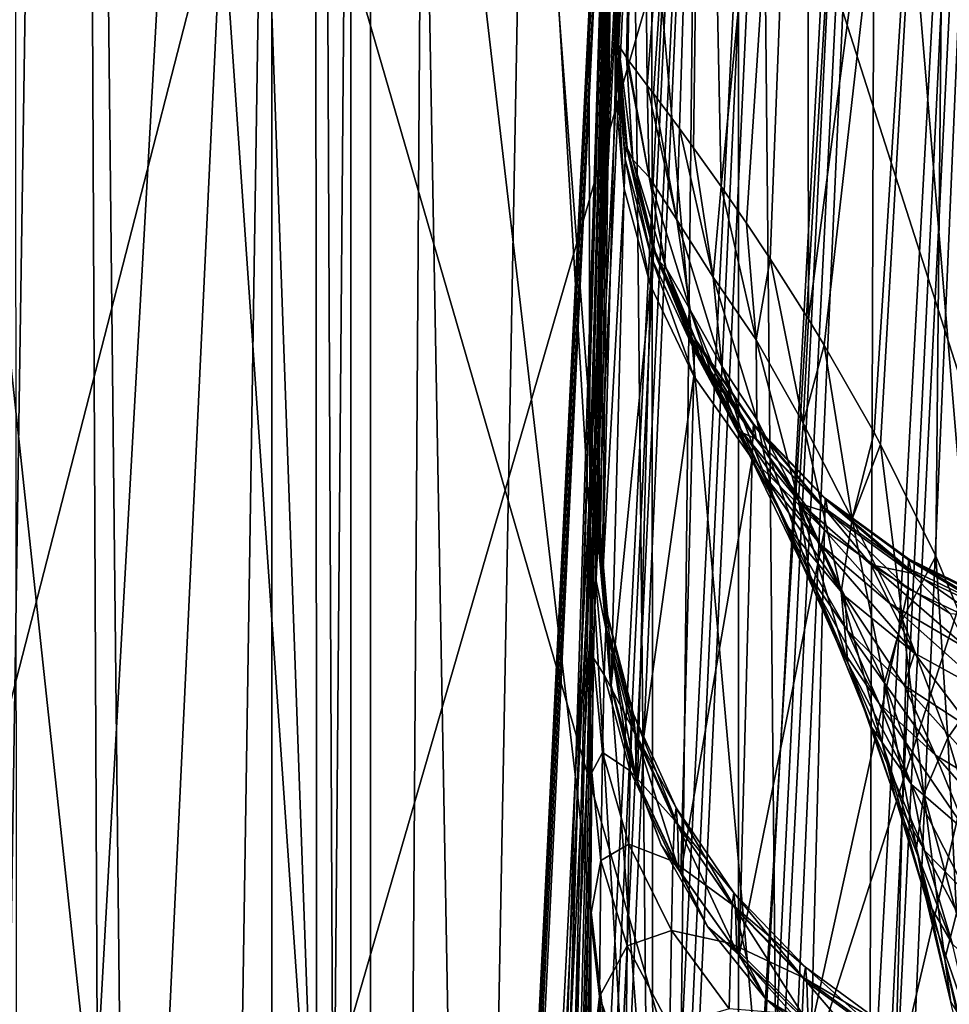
# Model space of a CAD drawing. Header units: metres. Extents: x -24 to 24, y -69 to 184.
# Tile 636 of 656: x -14.23 to -11.92, y 134.62 to 137.07. Entities that reach past the tile are written whole.
import ezdxf

# ---------------------------------------------------------------- set-up
doc = ezdxf.new("R2010")
doc.units = ezdxf.units.M
for name, color, linetype in [('367', 7, 'CONTINUOUS'), ('369', 7, 'CONTINUOUS'), ('373', 7, 'CONTINUOUS'), ('378', 7, 'CONTINUOUS'), ('3975', 7, 'CONTINUOUS'), ('3977', 7, 'CONTINUOUS'), ('436', 7, 'CONTINUOUS'), ('461', 7, 'CONTINUOUS'), ('492', 7, 'CONTINUOUS'), ('493', 7, 'CONTINUOUS'), ('494', 7, 'CONTINUOUS'), ('495', 7, 'CONTINUOUS'), ('513', 7, 'CONTINUOUS'), ('541', 7, 'CONTINUOUS'), ('542', 7, 'CONTINUOUS'), ('554', 2, 'CONTINUOUS'), ('563', 2, 'CONTINUOUS'), ('606', 7, 'CONTINUOUS')]:
    doc.layers.add(name, color=color, linetype=linetype)

msp = doc.modelspace()

# ---------------------------------------------------------------- linework, layer by layer
at = {"layer": '367'}
for points in [[(-13.359252, 145.2, -20.238401), (-15.119628, -68.3, -18.959413), (-15.119628, 145.2, -18.959413)], [(-13.359252, -68.3, -20.238401), (-15.119628, -68.3, -18.959413), (-13.359252, 145.2, -20.238401)], [(-11.491315, 145.2, -21.354442), (-13.359252, -68.3, -20.238401), (-13.359252, 145.2, -20.238401)], [(-11.491315, -68.3, -21.354442), (-13.359252, -68.3, -20.238401), (-11.491315, 145.2, -21.354442)]]:
    msp.add_3dface(points, dxfattribs=at)
at = {"layer": '369'}
for points in [[(-13.359252, 145.2, 20.238401), (-15.119628, 145.2, 18.959413), (-14.308195, 125.070032, 19.579021)], [(-12.996919, 125.167493, 20.472973), (-13.359252, 145.2, 20.238401), (-14.308195, 125.070032, 19.579021)], [(-11.572678, 125.225229, 21.310458), (-13.359252, 145.2, 20.238401), (-12.996919, 125.167493, 20.472973)], [(-11.491315, 145.2, 21.354442), (-13.359252, 145.2, 20.238401), (-11.572678, 125.225229, 21.310458)]]:
    msp.add_3dface(points, dxfattribs=at)
at = {"layer": '373'}
for points in [[(-11.674975, 146.058917, 238.525261), (-12.17884, 116.746511, 30.04304), (-12.078523, 146.007389, 238.227517)], [(-11.569929, 116.809948, 30.390482), (-12.17884, 116.746511, 30.04304), (-11.674975, 146.058917, 238.525261)], [(-12.078523, 146.007389, 238.227517), (-12.17884, 116.746511, 30.04304), (-12.464344, 145.952922, 237.908019)], [(-12.464344, 145.952922, 237.908019), (-12.780132, 116.6798, 29.676231), (-12.831446, 145.895709, 237.567675)], [(-12.17884, 116.746511, 30.04304), (-12.780132, 116.6798, 29.676231), (-12.464344, 145.952922, 237.908019)], [(-12.831446, 145.895709, 237.567675), (-13.373426, 116.609861, 29.29012), (-13.178597, 145.835987, 237.207629)], [(-12.780132, 116.6798, 29.676231), (-13.373426, 116.609861, 29.29012), (-12.831446, 145.895709, 237.567675)], [(-13.178597, 145.835987, 237.207629), (-13.373426, 116.609861, 29.29012), (-13.504518, 145.774018, 236.829209)], [(-13.504518, 145.774018, 236.829209), (-13.957038, 116.536898, 28.885612), (-14.08917, 145.64426, 236.021891)], [(-13.373426, 116.609861, 29.29012), (-13.957038, 116.536898, 28.885612), (-13.504518, 145.774018, 236.829209)], [(-14.08917, 145.64426, 236.021891), (-14.528936, 116.461188, 28.46401), (-14.578898, 145.508232, 235.154926)], [(-13.957038, 116.536898, 28.885612), (-14.528936, 116.461188, 28.46401), (-14.08917, 145.64426, 236.021891)]]:
    msp.add_3dface(points, dxfattribs=at)
at = {"layer": '378'}
for points in [[(-12.665945, 145.127165, 239.150287), (-11.746039, 134.14013, 241.342119), (-11.753224, 145.235812, 239.785059)], [(-13.501264, 145.005344, 238.418561), (-12.658282, 134.060588, 240.703035), (-12.665945, 145.127165, 239.150287)], [(-12.658282, 134.060588, 240.703035), (-11.746039, 134.14013, 241.342119), (-12.665945, 145.127165, 239.150287)], [(-13.886661, 144.940051, 238.019052), (-13.493034, 133.96324, 239.967816), (-13.501264, 145.005344, 238.418561)], [(-13.493034, 133.96324, 239.967816), (-12.658282, 134.060588, 240.703035), (-13.501264, 145.005344, 238.418561)], [(-14.248758, 144.872191, 237.598912), (-13.493034, 133.96324, 239.967816), (-13.886661, 144.940051, 238.019052)], [(-14.2396, 133.84923, 239.146006), (-13.493034, 133.96324, 239.967816), (-14.248758, 144.872191, 237.598912)]]:
    msp.add_3dface(points, dxfattribs=at)
at = {"layer": '3975'}
for points in [[(-15.304036, 145.974143, 12.404695), (-15.161112, 133.59997, 12.237943), (-13.972415, 133.59997, 13.57933)], [(-14.106779, 145.974143, 13.750956), (-15.304036, 145.974143, 12.404695), (-13.972415, 133.59997, 13.57933)], [(-14.106779, 145.974143, 13.750956), (-13.972415, 133.59997, 13.57933), (-12.665528, 133.59997, 14.805775)], [(-12.791074, 145.974143, 14.982604), (-14.106779, 145.974143, 13.750956), (-12.665528, 133.59997, 14.805775)], [(-12.791074, 145.974143, 14.982604), (-12.665528, 133.59997, 14.805775), (-11.251429, 133.59997, 15.906977)], [(-11.368158, 145.974143, 16.088971), (-12.791074, 145.974143, 14.982604), (-11.251429, 133.59997, 15.906977)]]:
    msp.add_3dface(points, dxfattribs=at)
at = {"layer": '3977'}
for points in [[(-15.304034, 145.974143, -12.404698), (-13.972414, 133.599969, -13.57933), (-15.161112, 133.599969, -12.237943)], [(-15.304034, 145.974143, -12.404698), (-14.106775, 145.974143, -13.750959), (-13.972414, 133.599969, -13.57933)], [(-14.106775, 145.974143, -13.750959), (-12.665527, 133.599969, -14.805776), (-13.972414, 133.599969, -13.57933)], [(-14.106775, 145.974143, -13.750959), (-12.791069, 145.974143, -14.982608), (-12.665527, 133.599969, -14.805776)], [(-12.791069, 145.974143, -14.982608), (-11.251428, 133.599969, -15.906978), (-12.665527, 133.599969, -14.805776)], [(-12.791069, 145.974143, -14.982608), (-11.368154, 145.974143, -16.088974), (-11.251428, 133.599969, -15.906978)]]:
    msp.add_3dface(points, dxfattribs=at)
at = {"layer": '436'}
for points in [[(-13.428175, 124.76326, 135.006318), (-12.745056, 138.532586, 232.854241), (-13.380393, 118.395665, 141.850526)], [(-13.380393, 118.395665, 141.850526), (-12.745056, 138.532586, 232.854241), (-13.286087, 120.394167, 155.358564)], [(-13.286087, 120.394167, 155.358564), (-12.745056, 138.532586, 232.854241), (-13.266832, 120.801618, 158.116644)], [(-13.266832, 120.801618, 158.116644), (-12.745056, 138.532586, 232.854241), (-13.155056, 123.162211, 174.127162)], [(-13.155056, 123.162211, 174.127162), (-12.745056, 138.532586, 232.854241), (-13.108757, 124.138611, 180.758827)], [(-13.108757, 124.138611, 180.758827), (-12.745056, 138.532586, 232.854241), (-13.04397, 125.506799, 190.038757)], [(-13.04397, 125.506799, 190.038757), (-12.745056, 138.532586, 232.854241), (-12.914484, 130.650614, 208.585911)], [(-12.914484, 130.650614, 208.585911), (-12.745056, 138.532586, 232.854241), (-12.805415, 135.482065, 224.208685)], [(-12.805415, 135.482065, 224.208685), (-12.745056, 138.532586, 232.854241), (-12.801245, 135.686703, 224.805997)], [(-12.801245, 135.686703, 224.805997), (-12.745056, 138.532586, 232.854241), (-12.796919, 135.808429, 225.425537)], [(-12.796919, 135.808429, 225.425537), (-12.745056, 138.532586, 232.854241), (-12.792519, 135.845034, 226.055791)], [(-12.792519, 135.845034, 226.055791), (-12.745056, 138.532586, 232.854241), (-12.788124, 135.795801, 226.685339)], [(-12.745056, 138.532586, 232.854241), (-12.783822, 135.661916, 227.301564), (-12.788124, 135.795801, 226.685339)], [(-12.751657, 136.895555, 231.908823), (-12.783822, 135.661916, 227.301564), (-12.745056, 138.532586, 232.854241)], [(-12.748994, 136.97522, 232.290215), (-12.751657, 136.895555, 231.908823), (-12.745056, 138.532586, 232.854241)], [(-12.74628, 137.012017, 232.678919), (-12.748994, 136.97522, 232.290215), (-12.745056, 138.532586, 232.854241)], [(-12.743558, 137.0053, 233.06894), (-12.74628, 137.012017, 232.678919), (-12.745056, 138.532586, 232.854241)], [(-12.809352, 135.19837, 223.644698), (-12.914484, 130.650614, 208.585911), (-12.805415, 135.482065, 224.208685)], [(-12.812985, 134.840737, 223.124306), (-12.914484, 130.650614, 208.585911), (-12.809352, 135.19837, 223.644698)], [(-12.816224, 134.419203, 222.660419), (-12.914484, 130.650614, 208.585911), (-12.812985, 134.840737, 223.124306)]]:
    msp.add_3dface(points, dxfattribs=at)
at = {"layer": '461'}
for points in [[(-11.923315, 138.970297, 235.890661), (-11.483526, 139.069221, 236.554271), (-11.825276, 135.424452, 236.551557)], [(-12.274323, 138.865359, 235.176847), (-11.923315, 138.970297, 235.890661), (-12.270911, 136.324387, 235.536304)], [(-12.270911, 136.324387, 235.536304), (-11.923315, 138.970297, 235.890661), (-12.231843, 136.260046, 235.639143)], [(-12.231843, 136.260046, 235.639143), (-11.923315, 138.970297, 235.890661), (-12.108204, 136.043063, 235.942049)], [(-12.108204, 136.043063, 235.942049), (-11.923315, 138.970297, 235.890661), (-12.092455, 136.013747, 235.978579)], [(-12.092455, 136.013747, 235.978579), (-11.923315, 138.970297, 235.890661), (-11.954606, 135.735888, 236.28327)], [(-11.954606, 135.735888, 236.28327), (-11.923315, 138.970297, 235.890661), (-11.825276, 135.424452, 236.551557)], [(-12.530757, 138.756207, 234.424607), (-12.274323, 138.865359, 235.176847), (-12.487931, 136.654134, 234.866694)], [(-12.487931, 136.654134, 234.866694), (-12.274323, 138.865359, 235.176847), (-12.425246, 136.563153, 235.082102)], [(-12.425246, 136.563153, 235.082102), (-12.274323, 138.865359, 235.176847), (-12.366103, 136.474318, 235.266782)], [(-12.366103, 136.474318, 235.266782), (-12.274323, 138.865359, 235.176847), (-12.270911, 136.324387, 235.536304)], [(-12.688505, 138.644662, 233.646143), (-12.530757, 138.756207, 234.424607), (-12.671608, 136.905731, 233.997238)], [(-12.671608, 136.905731, 233.997238), (-12.530757, 138.756207, 234.424607), (-12.656483, 136.885654, 234.095239)], [(-12.656483, 136.885654, 234.095239), (-12.530757, 138.756207, 234.424607), (-12.591516, 136.798328, 234.442242)], [(-12.591516, 136.798328, 234.442242), (-12.530757, 138.756207, 234.424607), (-12.556723, 136.750663, 234.597401)], [(-12.556723, 136.750663, 234.597401), (-12.530757, 138.756207, 234.424607), (-12.487931, 136.654134, 234.866694)], [(-12.743558, 137.0053, 233.06894), (-12.745056, 138.532586, 232.854241), (-12.688505, 138.644662, 233.646143)], [(-12.743558, 137.0053, 233.06894), (-12.688505, 138.644662, 233.646143), (-12.723603, 136.975014, 233.535904)], [(-12.723603, 136.975014, 233.535904), (-12.688505, 138.644662, 233.646143), (-12.719715, 136.969719, 233.583469)], [(-12.719715, 136.969719, 233.583469), (-12.688505, 138.644662, 233.646143), (-12.671608, 136.905731, 233.997238)]]:
    msp.add_3dface(points, dxfattribs=at)
at = {"layer": '492'}
for points in [[(-12.783822, 135.661916, 227.301564), (-12.751657, 136.895555, 231.908823), (-12.72921, 136.648384, 231.974849)], [(-12.783822, 135.661916, 227.301564), (-12.72921, 136.648384, 231.974849), (-12.761375, 135.414745, 227.36759)], [(-12.72921, 136.648384, 231.974849), (-12.663451, 136.408459, 232.038632), (-12.761375, 135.414745, 227.36759)], [(-12.761375, 135.414745, 227.36759), (-12.663451, 136.408459, 232.038632), (-12.695616, 135.17482, 227.431373)], [(-12.663451, 136.408459, 232.038632), (-12.556307, 136.182813, 232.098303), (-12.695616, 135.17482, 227.431373)], [(-12.695616, 135.17482, 227.431373), (-12.556307, 136.182813, 232.098303), (-12.588473, 134.949173, 227.491044)], [(-12.556307, 136.182813, 232.098303), (-12.41092, 135.97806, 232.152113), (-12.588473, 134.949173, 227.491044)], [(-12.588473, 134.949173, 227.491044), (-12.41092, 135.97806, 232.152113), (-12.443086, 134.74442, 227.544854)], [(-12.41092, 135.97806, 232.152113), (-12.231552, 135.800202, 232.198484), (-12.443086, 134.74442, 227.544854)], [(-12.443086, 134.74442, 227.544854), (-12.231552, 135.800202, 232.198484), (-12.263717, 134.566563, 227.591224)], [(-12.231552, 135.800202, 232.198484), (-12.023459, 135.654454, 232.236057), (-12.263717, 134.566563, 227.591224)], [(-12.263717, 134.566563, 227.591224), (-12.023459, 135.654454, 232.236057), (-12.055625, 134.420814, 227.628797)], [(-12.023459, 135.654454, 232.236057), (-11.792744, 135.545087, 232.26373), (-12.055625, 134.420814, 227.628797)], [(-12.055625, 134.420814, 227.628797), (-11.792744, 135.545087, 232.26373), (-11.824909, 134.311448, 227.65647)]]:
    msp.add_3dface(points, dxfattribs=at)
at = {"layer": '493'}
for points in [[(-12.748994, 136.97522, 232.290215), (-12.74628, 137.012017, 232.678919), (-12.726785, 136.722471, 232.328319)], [(-12.74628, 137.012017, 232.678919), (-12.724303, 136.75677, 232.688607), (-12.726785, 136.722471, 232.328319)], [(-12.74628, 137.012017, 232.678919), (-12.743558, 137.0053, 233.06894), (-12.724303, 136.75677, 232.688607)], [(-12.743558, 137.0053, 233.06894), (-12.7218, 136.750668, 233.050166), (-12.724303, 136.75677, 232.688607)], [(-12.751657, 136.895555, 231.908823), (-12.748994, 136.97522, 232.290215), (-12.72921, 136.648384, 231.974849)], [(-12.72921, 136.648384, 231.974849), (-12.748994, 136.97522, 232.290215), (-12.726785, 136.722471, 232.328319)], [(-12.726785, 136.722471, 232.328319), (-12.724303, 136.75677, 232.688607), (-12.661342, 136.477116, 232.364997)], [(-12.724303, 136.75677, 232.688607), (-12.659149, 136.508977, 232.697711), (-12.661342, 136.477116, 232.364997)], [(-12.724303, 136.75677, 232.688607), (-12.7218, 136.750668, 233.050166), (-12.659149, 136.508977, 232.697711)], [(-12.7218, 136.750668, 233.050166), (-12.656904, 136.503467, 233.031633), (-12.659149, 136.508977, 232.697711)], [(-12.663451, 136.408459, 232.038632), (-12.72921, 136.648384, 231.974849), (-12.726785, 136.722471, 232.328319)], [(-12.663451, 136.408459, 232.038632), (-12.726785, 136.722471, 232.328319), (-12.661342, 136.477116, 232.364997)], [(-12.661342, 136.477116, 232.364997), (-12.659149, 136.508977, 232.697711), (-12.55458, 136.246334, 232.399181)], [(-12.659149, 136.508977, 232.697711), (-12.552722, 136.27588, 232.705961), (-12.55458, 136.246334, 232.399181)], [(-12.659149, 136.508977, 232.697711), (-12.656904, 136.503467, 233.031633), (-12.552722, 136.27588, 232.705961)], [(-12.656904, 136.503467, 233.031633), (-12.550761, 136.270912, 233.013884), (-12.552722, 136.27588, 232.705961)], [(-12.556307, 136.182813, 232.098303), (-12.663451, 136.408459, 232.038632), (-12.661342, 136.477116, 232.364997)], [(-12.556307, 136.182813, 232.098303), (-12.661342, 136.477116, 232.364997), (-12.55458, 136.246334, 232.399181)], [(-12.55458, 136.246334, 232.399181), (-12.552722, 136.27588, 232.705961), (-12.409622, 136.036876, 232.429871)], [(-12.552722, 136.27588, 232.705961), (-12.408131, 136.064288, 232.713114), (-12.409622, 136.036876, 232.429871)], [(-12.552722, 136.27588, 232.705961), (-12.550761, 136.270912, 233.013884), (-12.408131, 136.064288, 232.713114)], [(-12.550761, 136.270912, 233.013884), (-12.406471, 136.059788, 232.997436), (-12.408131, 136.064288, 232.713114)], [(-12.41092, 135.97806, 232.152113), (-12.556307, 136.182813, 232.098303), (-12.55458, 136.246334, 232.399181)], [(-12.41092, 135.97806, 232.152113), (-12.55458, 136.246334, 232.399181), (-12.409622, 136.036876, 232.429871)], [(-12.409622, 136.036876, 232.429871), (-12.408131, 136.064288, 232.713114), (-12.230708, 135.854871, 232.456169)], [(-12.408131, 136.064288, 232.713114), (-12.2296, 135.880381, 232.718962), (-12.230708, 135.854871, 232.456169)], [(-12.408131, 136.064288, 232.713114), (-12.406471, 136.059788, 232.997436), (-12.2296, 135.880381, 232.718962)], [(-12.406471, 136.059788, 232.997436), (-12.228244, 135.876258, 232.982769), (-12.2296, 135.880381, 232.718962)], [(-12.231552, 135.800202, 232.198484), (-12.41092, 135.97806, 232.152113), (-12.409622, 136.036876, 232.429871)], [(-12.231552, 135.800202, 232.198484), (-12.409622, 136.036876, 232.429871), (-12.230708, 135.854871, 232.456169)], [(-12.230708, 135.854871, 232.456169), (-12.2296, 135.880381, 232.718962), (-12.023075, 135.705644, 232.477306)], [(-12.2296, 135.880381, 232.718962), (-12.022345, 135.729533, 232.723335), (-12.023075, 135.705644, 232.477306)], [(-12.2296, 135.880381, 232.718962), (-12.228244, 135.876258, 232.982769), (-12.022345, 135.729533, 232.723335)], [(-12.228244, 135.876258, 232.982769), (-12.021281, 135.725678, 232.970312), (-12.022345, 135.729533, 232.723335)], [(-12.023459, 135.654454, 232.236057), (-12.231552, 135.800202, 232.198484), (-12.230708, 135.854871, 232.456169)], [(-12.023459, 135.654454, 232.236057), (-12.230708, 135.854871, 232.456169), (-12.023075, 135.705644, 232.477306)], [(-12.023075, 135.705644, 232.477306), (-12.022345, 135.729533, 232.723335), (-11.792795, 135.59356, 232.492662)], [(-12.022345, 135.729533, 232.723335), (-11.79242, 135.61615, 232.726104), (-11.792795, 135.59356, 232.492662)], [(-12.022345, 135.729533, 232.723335), (-12.021281, 135.725678, 232.970312), (-11.79242, 135.61615, 232.726104)], [(-12.021281, 135.725678, 232.970312), (-11.791622, 135.612442, 232.960427), (-11.79242, 135.61615, 232.726104)], [(-11.792744, 135.545087, 232.26373), (-12.023459, 135.654454, 232.236057), (-12.023075, 135.705644, 232.477306)], [(-11.792744, 135.545087, 232.26373), (-12.023075, 135.705644, 232.477306), (-11.792795, 135.59356, 232.492662)]]:
    msp.add_3dface(points, dxfattribs=at)
at = {"layer": '494'}
for points in [[(-12.743558, 137.0053, 233.06894), (-12.723603, 136.975014, 233.535904), (-12.707388, 136.72082, 233.489068)], [(-12.7218, 136.750668, 233.050166), (-12.743558, 137.0053, 233.06894), (-12.707388, 136.72082, 233.489068)], [(-12.723603, 136.975014, 233.535904), (-12.667243, 136.677543, 233.930519), (-12.707388, 136.72082, 233.489068)], [(-12.723603, 136.975014, 233.535904), (-12.719715, 136.969719, 233.583469), (-12.667243, 136.677543, 233.930519)], [(-12.719715, 136.969719, 233.583469), (-12.671608, 136.905731, 233.997238), (-12.667243, 136.677543, 233.930519)], [(-12.671608, 136.905731, 233.997238), (-12.598036, 136.571277, 234.351323), (-12.667243, 136.677543, 233.930519)], [(-12.671608, 136.905731, 233.997238), (-12.656483, 136.885654, 234.095239), (-12.598036, 136.571277, 234.351323)], [(-12.656483, 136.885654, 234.095239), (-12.591516, 136.798328, 234.442242), (-12.598036, 136.571277, 234.351323)], [(-12.591516, 136.798328, 234.442242), (-12.508131, 136.42925, 234.751427), (-12.598036, 136.571277, 234.351323)], [(-12.591516, 136.798328, 234.442242), (-12.556723, 136.750663, 234.597401), (-12.508131, 136.42925, 234.751427)], [(-12.7218, 136.750668, 233.050166), (-12.707388, 136.72082, 233.489068), (-12.646844, 136.472789, 233.439527)], [(-12.656904, 136.503467, 233.031633), (-12.7218, 136.750668, 233.050166), (-12.646844, 136.472789, 233.439527)], [(-12.556723, 136.750663, 234.597401), (-12.487931, 136.654134, 234.866694), (-12.508131, 136.42925, 234.751427)], [(-12.707388, 136.72082, 233.489068), (-12.625381, 136.452878, 233.858405), (-12.646844, 136.472789, 233.439527)], [(-12.667243, 136.677543, 233.930519), (-12.625381, 136.452878, 233.858405), (-12.707388, 136.72082, 233.489068)], [(-12.667243, 136.677543, 233.930519), (-12.56528, 136.347701, 234.251914), (-12.625381, 136.452878, 233.858405)], [(-12.598036, 136.571277, 234.351323), (-12.56528, 136.347701, 234.251914), (-12.667243, 136.677543, 233.930519)], [(-12.487931, 136.654134, 234.866694), (-12.401069, 136.273619, 235.140199), (-12.508131, 136.42925, 234.751427)], [(-12.487931, 136.654134, 234.866694), (-12.425246, 136.563153, 235.082102), (-12.401069, 136.273619, 235.140199)], [(-12.598036, 136.571277, 234.351323), (-12.486639, 136.208188, 234.625287), (-12.56528, 136.347701, 234.251914)], [(-12.508131, 136.42925, 234.751427), (-12.486639, 136.208188, 234.625287), (-12.598036, 136.571277, 234.351323)], [(-12.425246, 136.563153, 235.082102), (-12.366103, 136.474318, 235.266782), (-12.401069, 136.273619, 235.140199)], [(-12.656904, 136.503467, 233.031633), (-12.646844, 136.472789, 233.439527), (-12.543655, 136.239398, 233.389329)], [(-12.550761, 136.270912, 233.013884), (-12.656904, 136.503467, 233.031633), (-12.543655, 136.239398, 233.389329)], [(-12.646844, 136.472789, 233.439527), (-12.546848, 136.238998, 233.784138), (-12.543655, 136.239398, 233.389329)], [(-12.625381, 136.452878, 233.858405), (-12.546848, 136.238998, 233.784138), (-12.646844, 136.472789, 233.439527)], [(-12.366103, 136.474318, 235.266782), (-12.283951, 136.066019, 235.4901), (-12.401069, 136.273619, 235.140199)], [(-12.366103, 136.474318, 235.266782), (-12.270911, 136.324387, 235.536304), (-12.283951, 136.066019, 235.4901)], [(-12.625381, 136.452878, 233.858405), (-12.493579, 136.135121, 234.148908), (-12.546848, 136.238998, 233.784138)], [(-12.56528, 136.347701, 234.251914), (-12.493579, 136.135121, 234.148908), (-12.625381, 136.452878, 233.858405)], [(-12.508131, 136.42925, 234.751427), (-12.399109, 136.075646, 235.002926), (-12.486639, 136.208188, 234.625287)], [(-12.401069, 136.273619, 235.140199), (-12.399109, 136.075646, 235.002926), (-12.508131, 136.42925, 234.751427)], [(-12.56528, 136.347701, 234.251914), (-12.423443, 135.998374, 234.494038), (-12.493579, 136.135121, 234.148908)], [(-12.486639, 136.208188, 234.625287), (-12.423443, 135.998374, 234.494038), (-12.56528, 136.347701, 234.251914)], [(-12.270911, 136.324387, 235.536304), (-12.231843, 136.260046, 235.639143), (-12.283951, 136.066019, 235.4901)], [(-12.550761, 136.270912, 233.013884), (-12.543655, 136.239398, 233.389329), (-12.400924, 136.027664, 233.339985)], [(-12.406471, 136.059788, 232.997436), (-12.550761, 136.270912, 233.013884), (-12.400924, 136.027664, 233.339985)], [(-12.401069, 136.273619, 235.140199), (-12.295868, 135.874255, 235.329932), (-12.399109, 136.075646, 235.002926)], [(-12.283951, 136.066019, 235.4901), (-12.295868, 135.874255, 235.329932), (-12.401069, 136.273619, 235.140199)], [(-12.546848, 136.238998, 233.784138), (-12.433649, 136.041364, 233.709612), (-12.543655, 136.239398, 233.389329)], [(-12.546848, 136.238998, 233.784138), (-12.384875, 135.939297, 234.045094), (-12.433649, 136.041364, 233.709612)], [(-12.493579, 136.135121, 234.148908), (-12.384875, 135.939297, 234.045094), (-12.546848, 136.238998, 233.784138)], [(-12.543655, 136.239398, 233.389329), (-12.433649, 136.041364, 233.709612), (-12.400924, 136.027664, 233.339985)], [(-12.231843, 136.260046, 235.639143), (-12.162387, 135.828946, 235.809656), (-12.283951, 136.066019, 235.4901)], [(-12.231843, 136.260046, 235.639143), (-12.108204, 136.043063, 235.942049), (-12.162387, 135.828946, 235.809656)], [(-12.486639, 136.208188, 234.625287), (-12.359915, 135.886152, 234.85941), (-12.423443, 135.998374, 234.494038)], [(-12.399109, 136.075646, 235.002926), (-12.359915, 135.886152, 234.85941), (-12.486639, 136.208188, 234.625287)], [(-12.493579, 136.135121, 234.148908), (-12.320376, 135.805893, 234.361484), (-12.384875, 135.939297, 234.045094)], [(-12.423443, 135.998374, 234.494038), (-12.320376, 135.805893, 234.361484), (-12.493579, 136.135121, 234.148908)], [(-12.399109, 136.075646, 235.002926), (-12.267683, 135.690987, 235.16204), (-12.359915, 135.886152, 234.85941)], [(-12.295868, 135.874255, 235.329932), (-12.267683, 135.690987, 235.16204), (-12.399109, 136.075646, 235.002926)], [(-12.406471, 136.059788, 232.997436), (-12.400924, 136.027664, 233.339985), (-12.222941, 135.843952, 233.292976)], [(-12.228244, 135.876258, 232.982769), (-12.406471, 136.059788, 232.997436), (-12.222941, 135.843952, 233.292976)], [(-12.283951, 136.066019, 235.4901), (-12.189446, 135.646299, 235.627157), (-12.295868, 135.874255, 235.329932)], [(-12.162387, 135.828946, 235.809656), (-12.189446, 135.646299, 235.627157), (-12.283951, 136.066019, 235.4901)], [(-12.108204, 136.043063, 235.942049), (-12.092455, 136.013747, 235.978579), (-12.162387, 135.828946, 235.809656)], [(-12.433649, 136.041364, 233.709612), (-12.288671, 135.865019, 233.636729), (-12.400924, 136.027664, 233.339985)], [(-12.433649, 136.041364, 233.709612), (-12.242113, 135.765531, 233.943284), (-12.288671, 135.865019, 233.636729)], [(-12.384875, 135.939297, 234.045094), (-12.242113, 135.765531, 233.943284), (-12.433649, 136.041364, 233.709612)], [(-12.400924, 136.027664, 233.339985), (-12.288671, 135.865019, 233.636729), (-12.222941, 135.843952, 233.292976)], [(-12.423443, 135.998374, 234.494038), (-12.284499, 135.710025, 234.713352), (-12.320376, 135.805893, 234.361484)], [(-12.359915, 135.886152, 234.85941), (-12.284499, 135.710025, 234.713352), (-12.423443, 135.998374, 234.494038)], [(-12.092455, 136.013747, 235.978579), (-12.037068, 135.578214, 236.112481), (-12.162387, 135.828946, 235.809656)], [(-12.092455, 136.013747, 235.978579), (-11.954606, 135.735888, 236.28327), (-12.037068, 135.578214, 236.112481)], [(-12.384875, 135.939297, 234.045094), (-12.180426, 135.636326, 234.231469), (-12.242113, 135.765531, 233.943284)], [(-12.320376, 135.805893, 234.361484), (-12.180426, 135.636326, 234.231469), (-12.384875, 135.939297, 234.045094)], [(-12.359915, 135.886152, 234.85941), (-12.200181, 135.521313, 234.991091), (-12.284499, 135.710025, 234.713352)], [(-12.267683, 135.690987, 235.16204), (-12.200181, 135.521313, 234.991091), (-12.359915, 135.886152, 234.85941)], [(-12.295868, 135.874255, 235.329932), (-12.173312, 135.471955, 235.435473), (-12.267683, 135.690987, 235.16204)], [(-12.189446, 135.646299, 235.627157), (-12.173312, 135.471955, 235.435473), (-12.295868, 135.874255, 235.329932)], [(-12.228244, 135.876258, 232.982769), (-12.222941, 135.843952, 233.292976), (-12.015058, 135.693784, 233.249718)], [(-12.021281, 135.725678, 232.970312), (-12.228244, 135.876258, 232.982769), (-12.015058, 135.693784, 233.249718)], [(-12.288671, 135.865019, 233.636729), (-12.115617, 135.714464, 233.567351), (-12.222941, 135.843952, 233.292976)], [(-12.288671, 135.865019, 233.636729), (-12.069159, 135.61853, 233.846235), (-12.115617, 135.714464, 233.567351)], [(-12.242113, 135.765531, 233.943284), (-12.069159, 135.61853, 233.846235), (-12.288671, 135.865019, 233.636729)], [(-12.222941, 135.843952, 233.292976), (-12.115617, 135.714464, 233.567351), (-12.015058, 135.693784, 233.249718)], [(-12.162387, 135.828946, 235.809656), (-12.081768, 135.422082, 235.926892), (-12.189446, 135.646299, 235.627157)], [(-12.037068, 135.578214, 236.112481), (-12.081768, 135.422082, 235.926892), (-12.162387, 135.828946, 235.809656)], [(-12.320376, 135.805893, 234.361484), (-12.174805, 135.551808, 234.568522), (-12.180426, 135.636326, 234.231469)], [(-12.284499, 135.710025, 234.713352), (-12.174805, 135.551808, 234.568522), (-12.320376, 135.805893, 234.361484)], [(-12.242113, 135.765531, 233.943284), (-12.007652, 135.494589, 234.107763), (-12.069159, 135.61853, 233.846235)], [(-12.180426, 135.636326, 234.231469), (-12.007652, 135.494589, 234.107763), (-12.242113, 135.765531, 233.943284)], [(-11.954606, 135.735888, 236.28327), (-11.924935, 135.28433, 236.363386), (-12.037068, 135.578214, 236.112481)], [(-12.021281, 135.725678, 232.970312), (-12.015058, 135.693784, 233.249718), (-11.783523, 135.581676, 233.211509)], [(-11.791622, 135.612442, 232.960427), (-12.021281, 135.725678, 232.970312), (-11.783523, 135.581676, 233.211509)], [(-11.954606, 135.735888, 236.28327), (-11.825276, 135.424452, 236.551557), (-11.924935, 135.28433, 236.363386)], [(-12.284499, 135.710025, 234.713352), (-12.095238, 135.36995, 234.821839), (-12.174805, 135.551808, 234.568522)], [(-12.200181, 135.521313, 234.991091), (-12.095238, 135.36995, 234.821839), (-12.284499, 135.710025, 234.713352)], [(-12.115617, 135.714464, 233.567351), (-11.918903, 135.593543, 233.503247), (-12.015058, 135.693784, 233.249718)], [(-12.115617, 135.714464, 233.567351), (-11.870697, 135.502276, 233.756577), (-11.918903, 135.593543, 233.503247)], [(-12.069159, 135.61853, 233.846235), (-11.870697, 135.502276, 233.756577), (-12.115617, 135.714464, 233.567351)], [(-12.267683, 135.690987, 235.16204), (-12.114469, 135.311139, 235.240348), (-12.200181, 135.521313, 234.991091)], [(-12.173312, 135.471955, 235.435473), (-12.114469, 135.311139, 235.240348), (-12.267683, 135.690987, 235.16204)], [(-12.015058, 135.693784, 233.249718), (-11.918903, 135.593543, 233.503247), (-11.783523, 135.581676, 233.211509)], [(-12.189446, 135.646299, 235.627157), (-12.087553, 135.271735, 235.731493), (-12.173312, 135.471955, 235.435473)], [(-12.081768, 135.422082, 235.926892), (-12.087553, 135.271735, 235.731493), (-12.189446, 135.646299, 235.627157)], [(-12.180426, 135.636326, 234.231469), (-12.033664, 135.415584, 234.428654), (-12.007652, 135.494589, 234.107763)], [(-12.174805, 135.551808, 234.568522), (-12.033664, 135.415584, 234.428654), (-12.180426, 135.636326, 234.231469)], [(-12.069159, 135.61853, 233.846235), (-11.807064, 135.384794, 233.993954), (-11.870697, 135.502276, 233.756577)], [(-12.007652, 135.494589, 234.107763), (-11.807064, 135.384794, 233.993954), (-12.069159, 135.61853, 233.846235)], [(-12.037068, 135.578214, 236.112481), (-11.984507, 135.144781, 236.158924), (-12.081768, 135.422082, 235.926892)], [(-11.924935, 135.28433, 236.363386), (-11.984507, 135.144781, 236.158924), (-12.037068, 135.578214, 236.112481)], [(-12.174805, 135.551808, 234.568522), (-11.955773, 135.241109, 234.658992), (-12.033664, 135.415584, 234.428654)], [(-12.095238, 135.36995, 234.821839), (-11.955773, 135.241109, 234.658992), (-12.174805, 135.551808, 234.568522)], [(-12.200181, 135.521313, 234.991091), (-12.014678, 135.168666, 235.047625), (-12.095238, 135.36995, 234.821839)], [(-12.114469, 135.311139, 235.240348), (-12.014678, 135.168666, 235.047625), (-12.200181, 135.521313, 234.991091)], [(-12.033664, 135.415584, 234.428654), (-11.864715, 135.304865, 234.297357), (-12.007652, 135.494589, 234.107763)], [(-12.007652, 135.494589, 234.107763), (-11.864715, 135.304865, 234.297357), (-11.807064, 135.384794, 233.993954)], [(-12.173312, 135.471955, 235.435473), (-12.054267, 135.131236, 235.531565), (-12.114469, 135.311139, 235.240348)], [(-12.087553, 135.271735, 235.731493), (-12.054267, 135.131236, 235.531565), (-12.173312, 135.471955, 235.435473)], [(-12.081768, 135.422082, 235.926892), (-12.002564, 135.010215, 235.943533), (-12.087553, 135.271735, 235.731493)], [(-11.984507, 135.144781, 236.158924), (-12.002564, 135.010215, 235.943533), (-12.081768, 135.422082, 235.926892)], [(-12.033664, 135.415584, 234.428654), (-11.785663, 135.138371, 234.507077), (-11.864715, 135.304865, 234.297357)], [(-11.955773, 135.241109, 234.658992), (-11.785663, 135.138371, 234.507077), (-12.033664, 135.415584, 234.428654)], [(-11.825276, 135.424452, 236.551557), (-11.829522, 134.965565, 236.573001), (-11.924935, 135.28433, 236.363386)], [(-12.095238, 135.36995, 234.821839), (-11.87693, 135.048805, 234.863078), (-11.955773, 135.241109, 234.658992)], [(-12.014678, 135.168666, 235.047625), (-11.87693, 135.048805, 234.863078), (-12.095238, 135.36995, 234.821839)], [(-12.114469, 135.311139, 235.240348), (-11.982811, 135.004384, 235.332514), (-12.014678, 135.168666, 235.047625)], [(-12.054267, 135.131236, 235.531565), (-11.982811, 135.004384, 235.332514), (-12.114469, 135.311139, 235.240348)], [(-11.924935, 135.28433, 236.363386), (-11.902887, 134.848143, 236.351038), (-11.984507, 135.144781, 236.158924)], [(-11.829522, 134.965565, 236.573001), (-11.902887, 134.848143, 236.351038), (-11.924935, 135.28433, 236.363386)], [(-12.087553, 135.271735, 235.731493), (-11.978584, 134.884509, 235.723418), (-12.054267, 135.131236, 235.531565)], [(-12.002564, 135.010215, 235.943533), (-11.978584, 134.884509, 235.723418), (-12.087553, 135.271735, 235.731493)], [(-11.955773, 135.241109, 234.658992), (-11.70535, 134.955146, 234.692236), (-11.785663, 135.138371, 234.507077)], [(-11.87693, 135.048805, 234.863078), (-11.70535, 134.955146, 234.692236), (-11.955773, 135.241109, 234.658992)], [(-12.014678, 135.168666, 235.047625), (-11.875115, 134.894608, 235.139718), (-11.87693, 135.048805, 234.863078)], [(-11.982811, 135.004384, 235.332514), (-11.875115, 134.894608, 235.139718), (-12.014678, 135.168666, 235.047625)], [(-11.984507, 135.144781, 236.158924), (-11.932332, 134.734428, 236.117286), (-12.002564, 135.010215, 235.943533)], [(-11.902887, 134.848143, 236.351038), (-11.932332, 134.734428, 236.117286), (-11.984507, 135.144781, 236.158924)], [(-12.054267, 135.131236, 235.531565), (-11.913258, 134.771285, 235.504922), (-11.982811, 135.004384, 235.332514)], [(-11.978584, 134.884509, 235.723418), (-11.913258, 134.771285, 235.504922), (-12.054267, 135.131236, 235.531565)], [(-12.002564, 135.010215, 235.943533), (-11.916962, 134.627881, 235.878855), (-11.978584, 134.884509, 235.723418)], [(-11.932332, 134.734428, 236.117286), (-11.916962, 134.627881, 235.878855), (-12.002564, 135.010215, 235.943533)], [(-11.982811, 135.004384, 235.332514), (-11.80847, 134.673806, 235.294339), (-11.875115, 134.894608, 235.139718)], [(-11.913258, 134.771285, 235.504922), (-11.80847, 134.673806, 235.294339), (-11.982811, 135.004384, 235.332514)], [(-11.978584, 134.884509, 235.723418), (-11.857244, 134.531741, 235.642997), (-11.913258, 134.771285, 235.504922)], [(-11.916962, 134.627881, 235.878855), (-11.857244, 134.531741, 235.642997), (-11.978584, 134.884509, 235.723418)]]:
    msp.add_3dface(points, dxfattribs=at)
at = {"layer": '495'}
for points in [[(-11.932332, 134.734428, 236.117286), (-11.902887, 134.848143, 236.351038), (-11.587548, 133.345188, 236.88613)], [(-11.591622, 133.229758, 236.636832), (-11.932332, 134.734428, 236.117286), (-11.587548, 133.345188, 236.88613)], [(-11.916962, 134.627881, 235.878855), (-11.932332, 134.734428, 236.117286), (-11.591622, 133.229758, 236.636832)]]:
    msp.add_3dface(points, dxfattribs=at)
at = {"layer": '513'}
for points in [[(-11.041038, 141.213089, 232.465156), (-12.103151, 113.798293, 36.756332), (-10.661476, 141.362219, 232.441522)], [(-12.103151, 113.798293, 36.756332), (-11.881914, 113.865459, 36.745335), (-10.661476, 141.362219, 232.441522)], [(-11.05892, 141.204552, 232.466483), (-12.318484, 113.71443, 36.769638), (-11.041038, 141.213089, 232.465156)], [(-12.318484, 113.71443, 36.769638), (-12.103151, 113.798293, 36.756332), (-11.041038, 141.213089, 232.465156)], [(-11.407491, 141.007108, 232.4967), (-12.52663, 113.614371, 36.785174), (-11.05892, 141.204552, 232.466483)], [(-12.52663, 113.614371, 36.785174), (-12.318484, 113.71443, 36.769638), (-11.05892, 141.204552, 232.466483)], [(-11.74112, 140.752265, 232.534889), (-12.916457, 113.368136, 36.822551), (-11.429586, 140.992423, 232.49892)], [(-12.916457, 113.368136, 36.822551), (-12.726351, 113.49871, 36.802846), (-11.429586, 140.992423, 232.49892)], [(-11.429586, 140.992423, 232.49892), (-12.726351, 113.49871, 36.802846), (-11.407491, 141.007108, 232.4967)], [(-12.726351, 113.49871, 36.802846), (-12.52663, 113.614371, 36.785174), (-11.407491, 141.007108, 232.4967)], [(-11.765919, 140.730156, 232.538173), (-13.095817, 113.223427, 36.844169), (-11.74112, 140.752265, 232.534889)], [(-13.095817, 113.223427, 36.844169), (-12.916457, 113.368136, 36.822551), (-11.74112, 140.752265, 232.534889)], [(-12.035337, 140.453593, 232.578971), (-13.263363, 113.065443, 36.867573), (-11.765919, 140.730156, 232.538173)], [(-13.263363, 113.065443, 36.867573), (-13.095817, 113.223427, 36.844169), (-11.765919, 140.730156, 232.538173)], [(-12.061062, 140.423097, 232.583442), (-13.418098, 112.895127, 36.892624), (-12.035337, 140.453593, 232.578971)], [(-13.418098, 112.895127, 36.892624), (-13.263363, 113.065443, 36.867573), (-12.035337, 140.453593, 232.578971)], [(-12.284332, 140.11699, 232.628075), (-13.5591, 112.71349, 36.919172), (-12.061062, 140.423097, 232.583442)], [(-13.5591, 112.71349, 36.919172), (-13.418098, 112.895127, 36.892624), (-12.061062, 140.423097, 232.583442)], [(-12.309, 140.077504, 232.633803), (-13.5591, 112.71349, 36.919172), (-12.284332, 140.11699, 232.628075)], [(-12.483188, 139.749102, 232.68123), (-13.68553, 112.521616, 36.947059), (-12.309, 140.077504, 232.633803)], [(-13.68553, 112.521616, 36.947059), (-13.5591, 112.71349, 36.919172), (-12.309, 140.077504, 232.633803)], [(-12.50468, 139.700421, 232.688231), (-13.796636, 112.320645, 36.976119), (-12.483188, 139.749102, 232.68123)], [(-13.796636, 112.320645, 36.976119), (-13.68553, 112.521616, 36.947059), (-12.483188, 139.749102, 232.68123)], [(-12.62798, 139.357192, 232.737389), (-13.891755, 112.111775, 37.00618), (-12.50468, 139.700421, 232.688231)], [(-13.891755, 112.111775, 37.00618), (-13.796636, 112.320645, 36.976119), (-12.50468, 139.700421, 232.688231)], [(-12.644112, 139.299535, 232.745615), (-13.970323, 111.896248, 37.037062), (-12.62798, 139.357192, 232.737389)], [(-13.970323, 111.896248, 37.037062), (-13.891755, 112.111775, 37.00618), (-12.62798, 139.357192, 232.737389)], [(-12.715848, 138.949001, 232.795441), (-14.03187, 111.675349, 37.068581), (-12.644112, 139.299535, 232.745615)], [(-14.03187, 111.675349, 37.068581), (-13.970323, 111.896248, 37.037062), (-12.644112, 139.299535, 232.745615)], [(-12.724456, 138.883016, 232.804787), (-14.076031, 111.450391, 37.10055), (-12.715848, 138.949001, 232.795441)], [(-14.076031, 111.450391, 37.10055), (-14.03187, 111.675349, 37.068581), (-12.715848, 138.949001, 232.795441)], [(-14.102542, 111.222715, 37.132778), (-14.076031, 111.450391, 37.10055), (-12.724456, 138.883016, 232.804787)], [(-12.745056, 138.532586, 232.854241), (-14.102542, 111.222715, 37.132778), (-12.724456, 138.883016, 232.804787)], [(-12.745056, 138.532586, 232.854241), (-13.428175, 124.76326, 135.006318), (-14.102542, 111.222715, 37.132778)]]:
    msp.add_3dface(points, dxfattribs=at)
at = {"layer": '541'}
for points in [[(-12.783822, 135.661916, 227.301564), (-12.761375, 135.414745, 227.36759), (-12.76268, 135.418088, 227.230797)], [(-12.76268, 135.418088, 227.230797), (-12.761375, 135.414745, 227.36759), (-12.718109, 135.237446, 227.178174)], [(-12.761375, 135.414745, 227.36759), (-12.695616, 135.17482, 227.431373), (-12.718109, 135.237446, 227.178174)], [(-12.718109, 135.237446, 227.178174), (-12.636967, 135.018392, 227.220546), (-12.698502, 135.180267, 227.161476)], [(-12.718109, 135.237446, 227.178174), (-12.695616, 135.17482, 227.431373), (-12.636967, 135.018392, 227.220546)], [(-12.698502, 135.180267, 227.161476), (-12.636967, 135.018392, 227.220546), (-12.592972, 134.956151, 227.095853)], [(-12.695616, 135.17482, 227.431373), (-12.588473, 134.949173, 227.491044), (-12.636967, 135.018392, 227.220546)], [(-12.636967, 135.018392, 227.220546), (-12.521983, 134.815603, 227.26276), (-12.592972, 134.956151, 227.095853)], [(-12.636967, 135.018392, 227.220546), (-12.588473, 134.949173, 227.491044), (-12.521983, 134.815603, 227.26276)], [(-12.521983, 134.815603, 227.26276), (-12.449219, 134.752622, 227.035903), (-12.592972, 134.956151, 227.095853)], [(-12.588473, 134.949173, 227.491044), (-12.443086, 134.74442, 227.544854), (-12.521983, 134.815603, 227.26276)], [(-12.521983, 134.815603, 227.26276), (-12.376115, 134.633926, 227.30568), (-12.449219, 134.752622, 227.035903)], [(-12.521983, 134.815603, 227.26276), (-12.443086, 134.74442, 227.544854), (-12.376115, 134.633926, 227.30568)], [(-12.376115, 134.633926, 227.30568), (-12.420794, 134.71998, 227.026261), (-12.449219, 134.752622, 227.035903)], [(-12.443086, 134.74442, 227.544854), (-12.263717, 134.566563, 227.591224), (-12.376115, 134.633926, 227.30568)], [(-12.420794, 134.71998, 227.026261), (-12.279178, 134.563075, 227.063304), (-12.271458, 134.575643, 226.983424)], [(-12.376115, 134.633926, 227.30568), (-12.279178, 134.563075, 227.063304), (-12.420794, 134.71998, 227.026261)], [(-12.376115, 134.633926, 227.30568), (-12.203, 134.477891, 227.348237), (-12.279178, 134.563075, 227.063304)], [(-12.376115, 134.633926, 227.30568), (-12.263717, 134.566563, 227.591224), (-12.203, 134.477891, 227.348237)]]:
    msp.add_3dface(points, dxfattribs=at)
at = {"layer": '542'}
for points in [[(-12.796919, 135.808429, 225.425537), (-12.792519, 135.845034, 226.055791), (-12.770744, 135.590296, 226.053091)], [(-12.792519, 135.845034, 226.055791), (-12.766554, 135.543607, 226.648093), (-12.770744, 135.590296, 226.053091)], [(-12.792519, 135.845034, 226.055791), (-12.788124, 135.795801, 226.685339), (-12.766554, 135.543607, 226.648093)], [(-12.801245, 135.686703, 224.805997), (-12.796919, 135.808429, 225.425537), (-12.774926, 135.55585, 225.457373)], [(-12.796919, 135.808429, 225.425537), (-12.770744, 135.590296, 226.053091), (-12.774926, 135.55585, 225.457373)], [(-12.788124, 135.795801, 226.685339), (-12.783822, 135.661916, 227.301564), (-12.76268, 135.418088, 227.230797)], [(-12.788124, 135.795801, 226.685339), (-12.76268, 135.418088, 227.230797), (-12.766554, 135.543607, 226.648093)], [(-12.805415, 135.482065, 224.208685), (-12.801245, 135.686703, 224.805997), (-12.779047, 135.440944, 224.871754)], [(-12.801245, 135.686703, 224.805997), (-12.774926, 135.55585, 225.457373), (-12.779047, 135.440944, 224.871754)], [(-12.770744, 135.590296, 226.053091), (-12.706023, 135.342958, 226.050166), (-12.774926, 135.55585, 225.457373)], [(-12.770744, 135.590296, 226.053091), (-12.701989, 135.29875, 226.611626), (-12.706023, 135.342958, 226.050166)], [(-12.766554, 135.543607, 226.648093), (-12.701989, 135.29875, 226.611626), (-12.770744, 135.590296, 226.053091)], [(-12.774926, 135.55585, 225.457373), (-12.710049, 135.310602, 225.487989), (-12.779047, 135.440944, 224.871754)], [(-12.774926, 135.55585, 225.457373), (-12.706023, 135.342958, 226.050166), (-12.710049, 135.310602, 225.487989)], [(-12.766554, 135.543607, 226.648093), (-12.698502, 135.180267, 227.161476), (-12.701989, 135.29875, 226.611626)], [(-12.718109, 135.237446, 227.178174), (-12.698502, 135.180267, 227.161476), (-12.766554, 135.543607, 226.648093)], [(-12.76268, 135.418088, 227.230797), (-12.718109, 135.237446, 227.178174), (-12.766554, 135.543607, 226.648093)], [(-12.809352, 135.19837, 223.644698), (-12.805415, 135.482065, 224.208685), (-12.783008, 135.247653, 224.30711)], [(-12.805415, 135.482065, 224.208685), (-12.779047, 135.440944, 224.871754), (-12.783008, 135.247653, 224.30711)], [(-12.779047, 135.440944, 224.871754), (-12.714018, 135.202308, 224.935302), (-12.783008, 135.247653, 224.30711)], [(-12.779047, 135.440944, 224.871754), (-12.710049, 135.310602, 225.487989), (-12.714018, 135.202308, 224.935302)], [(-12.706023, 135.342958, 226.050166), (-12.600233, 135.110208, 226.0471), (-12.710049, 135.310602, 225.487989)], [(-12.706023, 135.342958, 226.050166), (-12.596294, 135.068353, 226.576999), (-12.600233, 135.110208, 226.0471)], [(-12.701989, 135.29875, 226.611626), (-12.596294, 135.068353, 226.576999), (-12.706023, 135.342958, 226.050166)], [(-12.710049, 135.310602, 225.487989), (-12.604166, 135.079801, 225.516488), (-12.714018, 135.202308, 224.935302)], [(-12.710049, 135.310602, 225.487989), (-12.600233, 135.110208, 226.0471), (-12.604166, 135.079801, 225.516488)], [(-12.701989, 135.29875, 226.611626), (-12.592972, 134.956151, 227.095853), (-12.596294, 135.068353, 226.576999)], [(-12.698502, 135.180267, 227.161476), (-12.592972, 134.956151, 227.095853), (-12.701989, 135.29875, 226.611626)], [(-12.809352, 135.19837, 223.644698), (-12.783008, 135.247653, 224.30711), (-12.786758, 134.979606, 223.773918)], [(-12.783008, 135.247653, 224.30711), (-12.717832, 135.020025, 224.402375), (-12.786758, 134.979606, 223.773918)], [(-12.783008, 135.247653, 224.30711), (-12.714018, 135.202308, 224.935302), (-12.717832, 135.020025, 224.402375)], [(-12.812985, 134.840737, 223.124306), (-12.809352, 135.19837, 223.644698), (-12.786758, 134.979606, 223.773918)], [(-12.714018, 135.202308, 224.935302), (-12.608042, 134.977712, 224.994799), (-12.717832, 135.020025, 224.402375)], [(-12.714018, 135.202308, 224.935302), (-12.604166, 135.079801, 225.516488), (-12.608042, 134.977712, 224.994799)], [(-12.600233, 135.110208, 226.0471), (-12.456449, 134.898808, 226.043982), (-12.604166, 135.079801, 225.516488)], [(-12.600233, 135.110208, 226.0471), (-12.452545, 134.859118, 226.545219), (-12.456449, 134.898808, 226.043982)], [(-12.596294, 135.068353, 226.576999), (-12.452545, 134.859118, 226.545219), (-12.600233, 135.110208, 226.0471)], [(-12.604166, 135.079801, 225.516488), (-12.460348, 134.870143, 225.542044), (-12.608042, 134.977712, 224.994799)], [(-12.604166, 135.079801, 225.516488), (-12.456449, 134.898808, 226.043982), (-12.460348, 134.870143, 225.542044)], [(-12.596294, 135.068353, 226.576999), (-12.449219, 134.752622, 227.035903), (-12.452545, 134.859118, 226.545219)], [(-12.592972, 134.956151, 227.095853), (-12.449219, 134.752622, 227.035903), (-12.596294, 135.068353, 226.576999)], [(-12.786758, 134.979606, 223.773918), (-12.717832, 135.020025, 224.402375), (-12.721444, 134.767168, 223.899098)], [(-12.717832, 135.020025, 224.402375), (-12.611767, 134.805774, 224.491729), (-12.721444, 134.767168, 223.899098)], [(-12.717832, 135.020025, 224.402375), (-12.608042, 134.977712, 224.994799), (-12.611767, 134.805774, 224.491729)], [(-12.812985, 134.840737, 223.124306), (-12.786758, 134.979606, 223.773918), (-12.790208, 134.641634, 223.281912)], [(-12.786758, 134.979606, 223.773918), (-12.721444, 134.767168, 223.899098), (-12.790208, 134.641634, 223.281912)], [(-12.608042, 134.977712, 224.994799), (-12.46419, 134.773666, 225.048521), (-12.611767, 134.805774, 224.491729)], [(-12.608042, 134.977712, 224.994799), (-12.460348, 134.870143, 225.542044), (-12.46419, 134.773666, 225.048521)], [(-12.456449, 134.898808, 226.043982), (-12.278848, 134.714901, 226.040903), (-12.460348, 134.870143, 225.542044)], [(-12.456449, 134.898808, 226.043982), (-12.274923, 134.677131, 226.51721), (-12.278848, 134.714901, 226.040903)], [(-12.452545, 134.859118, 226.545219), (-12.274923, 134.677131, 226.51721), (-12.456449, 134.898808, 226.043982)], [(-12.460348, 134.870143, 225.542044), (-12.28277, 134.687714, 225.563915), (-12.46419, 134.773666, 225.048521)], [(-12.460348, 134.870143, 225.542044), (-12.278848, 134.714901, 226.040903), (-12.28277, 134.687714, 225.563915)], [(-12.452545, 134.859118, 226.545219), (-12.271458, 134.575643, 226.983424), (-12.274923, 134.677131, 226.51721)], [(-12.449219, 134.752622, 227.035903), (-12.420794, 134.71998, 227.026261), (-12.452545, 134.859118, 226.545219)], [(-12.420794, 134.71998, 227.026261), (-12.271458, 134.575643, 226.983424), (-12.452545, 134.859118, 226.545219)], [(-12.816224, 134.419203, 222.660419), (-12.812985, 134.840737, 223.124306), (-12.790208, 134.641634, 223.281912)], [(-12.721444, 134.767168, 223.899098), (-12.611767, 134.805774, 224.491729), (-12.615295, 134.567199, 224.016619)], [(-12.611767, 134.805774, 224.491729), (-12.467884, 134.611101, 224.572586), (-12.615295, 134.567199, 224.016619)], [(-12.611767, 134.805774, 224.491729), (-12.46419, 134.773666, 225.048521), (-12.467884, 134.611101, 224.572586)], [(-12.46419, 134.773666, 225.048521), (-12.286633, 134.596083, 225.094909), (-12.467884, 134.611101, 224.572586)], [(-12.46419, 134.773666, 225.048521), (-12.28277, 134.687714, 225.563915), (-12.286633, 134.596083, 225.094909)], [(-12.790208, 134.641634, 223.281912), (-12.721444, 134.767168, 223.899098), (-12.724766, 134.448289, 223.434668)], [(-12.721444, 134.767168, 223.899098), (-12.615295, 134.567199, 224.016619), (-12.724766, 134.448289, 223.434668)], [(-12.278848, 134.714901, 226.040903), (-12.07259, 134.563829, 226.037952), (-12.28277, 134.687714, 225.563915)], [(-12.278848, 134.714901, 226.040903), (-12.068595, 134.527687, 226.493788), (-12.07259, 134.563829, 226.037952)], [(-12.274923, 134.677131, 226.51721), (-12.068595, 134.527687, 226.493788), (-12.278848, 134.714901, 226.040903)], [(-12.28277, 134.687714, 225.563915), (-12.076584, 134.537807, 225.581466), (-12.286633, 134.596083, 225.094909)], [(-12.28277, 134.687714, 225.563915), (-12.07259, 134.563829, 226.037952), (-12.076584, 134.537807, 225.581466)], [(-12.274923, 134.677131, 226.51721), (-12.06486, 134.43037, 226.939905), (-12.068595, 134.527687, 226.493788)], [(-12.271458, 134.575643, 226.983424), (-12.06486, 134.43037, 226.939905), (-12.274923, 134.677131, 226.51721)], [(-12.816224, 134.419203, 222.660419), (-12.790208, 134.641634, 223.281912), (-12.793511, 134.244069, 222.842457)], [(-12.793511, 134.244069, 222.842457), (-12.790208, 134.641634, 223.281912), (-12.748332, 134.114957, 222.976451)], [(-12.790208, 134.641634, 223.281912), (-12.724766, 134.448289, 223.434668), (-12.748332, 134.114957, 222.976451)]]:
    msp.add_3dface(points, dxfattribs=at)
at = {"layer": '554'}
for points in [[(-14.989762, 117.5, -16.442917), (-13.408701, 117.5, -17.755823), (-14.989728, 145.7, -16.442948)], [(-14.989728, 145.7, -16.442948), (-13.408701, 117.5, -17.755823), (-13.408621, 145.7, -17.755883)], [(-13.408701, 117.5, -17.755823), (-11.71315, 117.5, -18.91731), (-13.408621, 145.7, -17.755883)], [(-13.408621, 145.7, -17.755883), (-11.71315, 117.5, -18.91731), (-11.713116, 145.7, -18.917331)]]:
    msp.add_3dface(points, dxfattribs=at)
at = {"layer": '563'}
for points in [[(-14.989762, 117.5, 16.442917), (-13.408621, 145.7, 17.755883), (-13.408701, 117.5, 17.755823)], [(-14.989728, 145.7, 16.442948), (-13.408621, 145.7, 17.755883), (-14.989762, 117.5, 16.442917)], [(-13.408701, 117.5, 17.755823), (-11.713116, 145.7, 18.917331), (-11.71315, 117.5, 18.91731)], [(-13.408621, 145.7, 17.755883), (-11.713116, 145.7, 18.917331), (-13.408701, 117.5, 17.755823)]]:
    msp.add_3dface(points, dxfattribs=at)
at = {"layer": '606'}
for points in [[(-13.604984, 137.9, -11.165322), (-14.633865, 137.9, -9.778036), (-14.633807, 133.9, -9.778123)], [(-14.633865, 137.9, 9.778036), (-13.604984, 137.9, 11.165322), (-14.633807, 133.9, 9.778123)], [(-13.604914, 133.9, -11.165407), (-13.604984, 137.9, -11.165322), (-14.633807, 133.9, -9.778123)], [(-14.633807, 133.9, 9.778123), (-13.604984, 137.9, 11.165322), (-13.604914, 133.9, 11.165407)], [(-12.445079, 133.9, -12.44508), (-13.604984, 137.9, -11.165322), (-13.604914, 133.9, -11.165407)], [(-12.445079, 137.9, -12.445079), (-13.604984, 137.9, -11.165322), (-12.445079, 133.9, -12.44508)], [(-13.604984, 137.9, 11.165322), (-12.445079, 137.9, 12.445079), (-13.604914, 133.9, 11.165407)], [(-13.604914, 133.9, 11.165407), (-12.445079, 137.9, 12.445079), (-12.445079, 133.9, 12.44508)], [(-11.165406, 133.9, -13.604915), (-12.445079, 137.9, -12.445079), (-12.445079, 133.9, -12.44508)], [(-11.165322, 137.9, -13.604984), (-12.445079, 137.9, -12.445079), (-11.165406, 133.9, -13.604915)], [(-12.445079, 133.9, 12.44508), (-11.165322, 137.9, 13.604984), (-11.165406, 133.9, 13.604915)], [(-12.445079, 137.9, 12.445079), (-11.165322, 137.9, 13.604984), (-12.445079, 133.9, 12.44508)]]:
    msp.add_3dface(points, dxfattribs=at)

doc.saveas('drawing.dxf')
